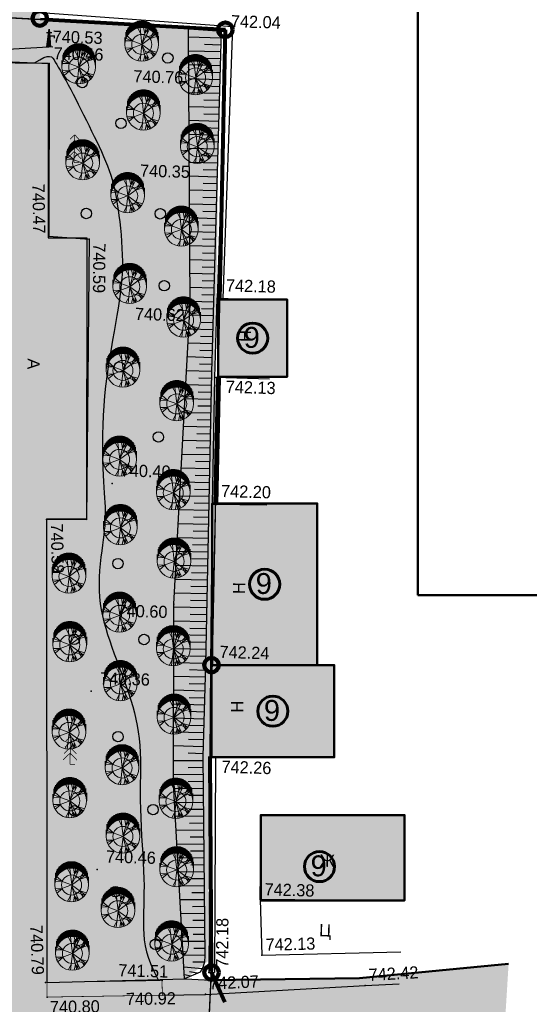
# Model space of a CAD drawing. Header units: millimetres. Extents: x -257011 to 237647566, y 2784933 to 6706507.
# Tile 292 of 451: x 10352864 to 10389475, y 5177172 to 5247885. Entities that reach past the tile are written whole.
import ezdxf

# ---------------------------------------------------------------- set-up
doc = ezdxf.new("R2010")
doc.units = ezdxf.units.MM
doc.header["$LTSCALE"] = 1000
doc.header["$PDMODE"] = 32
doc.header["$PDSIZE"] = 0.3
for name, pattern in [('Д_ТРОТ_ТРУБА', [3, 1.5, -1.5]), ('ДОРОГИ_СТРОЯЩ', [9, 8, -1]), ('ОТКОС_НИЗ', [1.2, 0.2, -1])]:
    doc.linetypes.add(name, pattern=pattern)
for name, color, linetype in [('(002) Рамка', 7, 'Continuous'), ('(004) Точки рельефа', 7, 'Continuous'), ('(007) Здания', 7, 'Continuous'), ('(014) Водопровод', 5, 'ИК_Водопровод -------в--------'), ('(022) Возд. Линии', 7, 'Continuous'), ('(025) Дорога', 7, 'Continuous'), ('(028) Гидротехн.', 7, 'Continuous'), ('(031) Горизонтали', 42, 'Continuous'), ('(035) Откосы', 7, 'Continuous'), ('(038) Деревья', 7, 'Continuous'), ('(040) Ограда', 7, 'Continuous'), ('TREE', 74, 'Continuous')]:
    doc.layers.add(name, color=color, linetype=linetype)
doc.layers.add('.', color=7, linetype='Continuous', lineweight=15)
doc.layers.add('Ф А С А Д', color=250, linetype='Continuous', lineweight=15)
doc.styles.add('ATTR', font='romans.shx', dxfattribs={"width": 0.8, "height": 0.470416})
doc.styles.add('BM-431', font='txt')
doc.styles.add('D-431', font='txt', dxfattribs={"width": 2})
doc.styles.add('P-131', font='txt')
doc.styles.add('Roman', font='romans')
doc.styles.add('S', font='txtwr', dxfattribs={"oblique": 15})
doc.styles.get("Standard").update_dxf_attribs({"font": 'ARIALN.TTF'})
doc.linetypes.add('FENCELINE2', pattern='A,6.35,-2.54,[132,ltypeshp.shx,S=2.54,R=0,X=-2.54,Y=0],-2.54,25.4', length=36.83)
doc.linetypes.add('KANALIS_K', pattern='A,1,["<",Standard,S=1.8,R=0,X=-0.9,Y=-0.9],3,-1,["К",Standard,S=1.8,R=0,X=-0.9,Y=-0.9],-1,10', length=16)
doc.linetypes.add('ИК_Водопровод -------в--------', pattern='A,9,-0.6,["В",Standard,S=1.2,R=0,X=0,Y=-0.6],-1.2', length=10.8)
doc.linetypes.add('ОГРАДА_БЕТ', pattern='A,4,["|",Standard,S=0.8,R=0,X=0,Y=-0.8],4', length=8)
picture_1 = doc.add_image_def('image6.png', size_in_pixel=(1429, 926))

# ---------------------------------------------------------------- blocks, each defined once
blk = doc.blocks.new('I03042')
for p, q in [((-0.13, 2.1), (0.62, 2.1)), ((0.12, 0), (0.12, 1.45)), ((0.13, 0), (0.13, 1.55)), ((0.14, 0), (0.14, 1.66)), ((0.15, 0), (0.15, 1.76)), ((0.16, 0), (0.16, 1.86)), ((0.17, 0), (0.17, 1.96)), ((0.18, 0), (0.18, 2.06)), ((0.19, 0), (0.19, 2.16)), ((0.2, 0), (0.2, 2.26)), ((0.22, 0), (0.22, 2.36)), ((0.23, 0), (0.23, 2.47)), ((0.24, 0), (0.24, 2.56)), ((0.25, 0), (0.25, 2.45)), ((0.26, 0), (0.26, 2.35)), ((0.27, 0), (0.27, 2.25)), ((0.28, 0), (0.28, 2.15)), ((0.29, 0), (0.29, 2.04)), ((0.3, 0), (0.3, 1.94)), ((0.31, 0), (0.31, 1.84)), ((0.32, 0), (0.32, 1.74)), ((0.33, 0), (0.33, 1.63)), ((0.34, 0), (0.34, 1.53)), ((0.35, 0), (0.35, 1.43)), ((-0.02, 0), (-0.02, 0.03)), ((-0.01, 0), (-0.01, 0.13)), ((0, 0), (0, 0.24)), ((0.01, 0), (0.01, 0.34)), ((0.02, 0), (0.02, 0.44)), ((0.03, 0), (0.03, 0.54)), ((0.04, 0), (0.04, 0.64)), ((0.05, 0), (0.05, 0.74)), ((0.06, 0), (0.06, 0.84)), ((0.07, 0), (0.07, 0.95)), ((0.08, 0), (0.08, 1.05)), ((0.09, 0), (0.09, 1.15)), ((0.1, 0), (0.1, 1.25)), ((0.11, 0), (0.11, 1.35)), ((0.36, 0), (0.36, 1.33)), ((0.37, 0), (0.37, 1.22)), ((0.38, 0), (0.38, 1.12)), ((0.39, 0), (0.39, 1.02)), ((0.4, 0), (0.4, 0.92)), ((0.41, 0), (0.41, 0.81)), ((0.42, 0), (0.42, 0.71)), ((0.43, 0), (0.43, 0.61)), ((0.44, 0), (0.44, 0.51)), ((0.45, 0), (0.45, 0.4)), ((0.46, 0), (0.46, 0.3)), ((0.47, 0), (0.47, 0.2)), ((0.48, 0), (0.48, 0.1)), ((0.49, -0.01), (0.49, 0))]:
    blk.add_line(p, q)
blk.add_lwpolyline([(0.82, 0), (-0.02, 0), (0.24, 2.56), (0.49, -0.03)])
for points in [[(0.31, 1.7), (0.31, 1.5), (1.09, 1.7), (0.9, 1.5)], [(1.09, 1.7), (0.9, 1.5), (1.12, 1.27), (0.92, 1.26)]]:
    blk.add_trace(points)
at = {"color": 4, "style": 'S', "oblique": 15}
blk.add_attdef('Z', (1.72, -0.16), '', height=2, dxfattribs=at)
blk = doc.blocks.new('d')
at = {"layer": '(038) Деревья', "color": 30}
blk.add_ellipse((0, 0), major_axis=(0.265, 0.265), ratio=1, start_param=5.497787, end_param=11.780972, dxfattribs=at)
blk = doc.blocks.new('ell')
at = {"const_width": 0.05}
for points in [[(0, 1.6), (-0.386, 1.214)], [(0, 2), (-0.329, 1.671)], [(0, 0), (0, 2)], [(0, 2), (0.329, 1.671)], [(0, 1.6), (0.386, 1.214)], [(0, 0.8), (-0.5, 0.3)], [(0, 1.2), (-0.443, 0.757)], [(0, 1.2), (0.443, 0.757)], [(0, 0.8), (0.5, 0.3)], [(0, 0), (0.375, 0)]]:
    blk.add_lwpolyline(points, dxfattribs=at)
blk = doc.blocks.new('kjvklglhl')
at = {"layer": '(004) Точки рельефа'}
for p in [(411.014, 535.369), (398.253, 533.905), (398.347, 532.707), (408.346, 532.7), (404.481, 524.259), (398.669, 520.315), (401.552, 520.184), (410.884, 516.202), (408.959, 515.7), (410.879, 510.505), (403.701, 502.698), (410.945, 501.418), (399.056, 499.965), (408.377, 494.146), (411.16, 489.868), (402.63, 487.73), (411.313, 483.272), (403.419, 474.946), (415.187, 473.122), (415.404, 469.123), (411.633, 467.784), (399.939, 466.739), (408.294, 467.109), (422.893, 467.155), (411.44, 466.227), (400.071, 465.691)]:
    blk.add_point(p, dxfattribs=at)
at = {"layer": '(007) Здания'}
for points in [[(397.62, 535.96), (411.014, 535.369), (410.872, 516.202)], [(414.801, 510.502), (410.868, 510.505), (410.872, 516.202), (414.806, 516.199)], [(411.346, 501.403), (411.268, 510.509)], [(415.064, 489.945), (411.163, 489.871), (410.946, 501.4), (414.846, 501.474)], [(415.188, 483.351), (411.288, 483.278), (411.163, 489.871), (415.064, 489.945)], [(411.288, 483.278), (411.633, 467.784)], [(425.143, 473.31), (415.187, 473.122), (415.079, 478.856)], [(411.633, 467.784), (412.033, 467.793)]]:
    blk.add_lwpolyline(points, dxfattribs=at)
at = {"layer": '(014) Водопровод', "ltscale": 0.5, "flags": 128}
blk.add_lwpolyline([(313.499, 509.603), (334.539, 512.433), (333.84, 528.157), (363.046, 530.904), (398.253, 533.905)], dxfattribs=at)
at = {"layer": '(025) Дорога', "linetype": 'Д_ТРОТ_ТРУБА', "flags": 128}
for points in [[(306.476, 535.529), (305.9, 533.631), (321.717, 532.149), (330.387, 530.721), (388.476, 532.88), (398.347, 532.707), (398.669, 520.315), (401.552, 520.184), (401.938, 500.043), (399.056, 499.965), (400.025, 466.742)], [(415.187, 473.122), (415.404, 469.123), (425.38, 469.664)], [(408.34, 466.058), (411.44, 466.195), (422.893, 467.155), (425.324, 467.359)]]:
    blk.add_lwpolyline(points, dxfattribs=at)
at = {"layer": '(025) Дорога', "linetype": 'Д_ТРОТ_ТРУБА', "ltscale": 1000, "const_width": 0.05, "flags": 128}
blk.add_lwpolyline([(408.294, 467.109), (400.025, 466.742), (400.071, 465.691), (408.34, 466.058)], close=True, dxfattribs=at)
at = {"layer": '(031) Горизонтали', "flags": 128}
blk.add_lwpolyline([(397.28, 532.725), (397.653, 532.968), (397.946, 533.127), (398.172, 533.21), (398.346, 533.226), (398.48, 533.187), (398.587, 533.101), (398.682, 532.977), (398.776, 532.825), (398.881, 532.653), (398.999, 532.462), (399.129, 532.252), (399.27, 532.023), (399.421, 531.773), (399.583, 531.503), (399.753, 531.212), (399.933, 530.899), (400.12, 530.565), (400.313, 530.214), (400.512, 529.848), (400.713, 529.472), (400.917, 529.09), (401.121, 528.704), (401.323, 528.32), (401.523, 527.941), (401.718, 527.569), (401.908, 527.206), (402.092, 526.85), (402.267, 526.501), (402.434, 526.158), (402.59, 525.82), (402.736, 525.487), (402.868, 525.159), (402.988, 524.833), (403.096, 524.507), (403.193, 524.178), (403.282, 523.842), (403.364, 523.495), (403.44, 523.135), (403.513, 522.757), (403.583, 522.358), (403.653, 521.936), (403.721, 521.494), (403.785, 521.036), (403.844, 520.566), (403.896, 520.088), (403.939, 519.606), (403.972, 519.124), (403.993, 518.647), (404, 518.177), (403.995, 517.711), (403.977, 517.245), (403.946, 516.773), (403.905, 516.293), (403.851, 515.799), (403.788, 515.286), (403.714, 514.751), (403.631, 514.19), (403.541, 513.603), (403.448, 512.994), (403.354, 512.364), (403.263, 511.714), (403.178, 511.048), (403.101, 510.367), (403.037, 509.673), (402.987, 508.969), (402.951, 508.261), (402.928, 507.557), (402.916, 506.862), (402.916, 506.184), (402.925, 505.531), (402.942, 504.908), (402.968, 504.323), (402.999, 503.781), (403.035, 503.281), (403.074, 502.82), (403.114, 502.395), (403.153, 502.003), (403.19, 501.641), (403.221, 501.307), (403.247, 500.997), (403.264, 500.707), (403.274, 500.432), (403.275, 500.162), (403.27, 499.891), (403.256, 499.611), (403.236, 499.315), (403.209, 498.994), (403.175, 498.64), (403.135, 498.25), (403.092, 497.826), (403.051, 497.377), (403.014, 496.908), (402.985, 496.427), (402.969, 495.94), (402.969, 495.454), (402.988, 494.976), (403.029, 494.511), (403.093, 494.057), (403.176, 493.612), (403.279, 493.172), (403.399, 492.734), (403.534, 492.295), (403.685, 491.851), (403.848, 491.4), (404.022, 490.94), (404.205, 490.471), (404.394, 489.997), (404.585, 489.519), (404.776, 489.041), (404.964, 488.565), (405.146, 488.093), (405.32, 487.629), (405.481, 487.173), (405.631, 486.722), (405.767, 486.274), (405.889, 485.825), (405.996, 485.371), (406.088, 484.908), (406.164, 484.434), (406.223, 483.943), (406.265, 483.434), (406.293, 482.906), (406.312, 482.36), (406.325, 481.797), (406.335, 481.217), (406.347, 480.62), (406.365, 480.009), (406.392, 479.382), (406.431, 478.742), (406.48, 478.094), (406.535, 477.444), (406.593, 476.799), (406.651, 476.165), (406.704, 475.548), (406.75, 474.955), (406.786, 474.392), (406.808, 473.863), (406.819, 473.366), (406.823, 472.896), (406.823, 472.448), (406.823, 472.02), (406.825, 471.605), (406.834, 471.2), (406.853, 470.799), (406.886, 470.399), (406.939, 469.994), (407.018, 469.577), (407.129, 469.141), (407.28, 468.682), (407.476, 468.192), (407.724, 467.666), (408.03, 467.097)], dxfattribs=at)
at = {"layer": '(035) Откосы'}
for p, q in [((410.611, 534.887), (408.286, 534.887)), ((410.611, 533.889), (408.321, 533.889)), ((410.611, 534.388), (409.457, 534.388)), ((410.611, 533.39), (409.475, 533.39)), ((410.611, 532.891), (408.356, 532.891)), ((410.611, 531.892), (408.391, 531.892)), ((410.611, 532.392), (409.492, 532.392)), ((410.611, 531.393), (409.51, 531.393)), ((410.611, 530.894), (408.426, 530.894)), ((410.611, 530.395), (409.527, 530.395)), ((410.611, 529.896), (408.461, 529.896)), ((410.611, 529.397), (409.545, 529.397)), ((410.611, 528.897), (408.496, 528.897)), ((410.611, 528.398), (409.562, 528.398)), ((410.611, 527.899), (408.531, 527.899)), ((410.611, 526.901), (408.566, 526.901)), ((410.611, 527.4), (409.58, 527.4)), ((410.611, 526.402), (409.597, 526.402)), ((410.611, 525.902), (408.601, 525.902)), ((410.611, 525.403), (409.615, 525.403)), ((410.611, 524.904), (408.636, 524.904)), ((410.611, 524.405), (409.632, 524.405)), ((410.611, 523.906), (408.671, 523.906)), ((410.611, 523.407), (409.65, 523.407)), ((410.611, 522.907), (408.706, 522.907)), ((410.611, 521.909), (408.741, 521.909)), ((410.611, 522.408), (409.668, 522.408)), ((410.611, 521.41), (409.685, 521.41)), ((410.611, 520.911), (408.776, 520.911)), ((410.611, 519.912), (408.811, 519.912)), ((410.611, 520.412), (409.703, 520.412)), ((410.611, 519.413), (409.72, 519.413)), ((410.611, 518.914), (408.846, 518.914)), ((410.611, 518.415), (409.738, 518.415)), ((410.611, 517.916), (408.881, 517.916)), ((410.611, 516.917), (408.916, 516.917)), ((410.611, 517.417), (409.755, 517.417)), ((410.611, 516.418), (409.773, 516.418)), ((410.611, 515.919), (408.951, 515.919)), ((410.611, 514.921), (408.938, 514.921)), ((410.611, 515.42), (409.781, 515.42)), ((410.611, 514.422), (409.768, 514.422)), ((410.611, 513.922), (408.911, 513.922)), ((410.611, 513.423), (409.754, 513.423)), ((410.611, 512.924), (408.884, 512.924)), ((410.611, 512.425), (409.741, 512.425)), ((410.611, 511.926), (408.857, 511.926)), ((410.611, 511.427), (409.727, 511.427)), ((410.611, 510.927), (408.83, 510.927)), ((410.618, 509.929), (408.803, 509.915)), ((410.615, 510.428), (409.715, 510.421)), ((410.622, 509.43), (409.706, 509.423)), ((410.626, 508.931), (408.776, 508.917)), ((410.63, 508.432), (409.696, 508.425)), ((410.634, 507.933), (408.749, 507.918)), ((410.637, 507.433), (409.686, 507.426)), ((410.641, 506.934), (408.722, 506.92)), ((410.645, 506.435), (409.677, 506.428)), ((410.649, 505.936), (408.695, 505.921)), ((410.657, 504.938), (408.668, 504.922)), ((410.653, 505.437), (409.667, 505.429)), ((410.66, 504.439), (409.657, 504.431)), ((410.664, 503.939), (408.641, 503.924)), ((410.672, 502.941), (408.614, 502.925)), ((410.668, 503.44), (409.648, 503.432)), ((410.676, 502.442), (409.638, 502.434)), ((410.679, 501.943), (408.587, 501.927)), ((410.683, 501.444), (409.628, 501.436)), ((410.687, 500.944), (408.56, 500.928)), ((410.695, 499.946), (408.533, 499.93)), ((410.691, 500.445), (409.619, 500.437)), ((410.698, 499.447), (409.609, 499.439)), ((410.702, 498.948), (408.506, 498.931)), ((410.71, 497.95), (408.479, 497.932)), ((410.706, 498.449), (409.599, 498.44)), ((410.714, 497.45), (409.59, 497.442)), ((410.718, 496.951), (408.452, 496.934)), ((410.721, 496.452), (409.58, 496.443)), ((410.725, 495.953), (408.425, 495.935)), ((410.729, 495.454), (409.57, 495.445)), ((410.733, 494.955), (408.398, 494.937)), ((410.737, 494.455), (409.561, 494.446)), ((410.74, 493.956), (408.383, 493.938)), ((410.748, 492.958), (408.409, 492.94)), ((410.744, 493.457), (409.57, 493.448)), ((410.752, 492.459), (409.587, 492.45)), ((410.756, 491.96), (408.435, 491.942)), ((410.759, 491.461), (409.604, 491.452)), ((410.763, 490.961), (408.462, 490.944)), ((410.767, 490.462), (409.621, 490.453)), ((410.771, 489.963), (408.488, 489.946)), ((410.771, 489.464), (409.636, 489.465)), ((410.771, 488.965), (408.514, 488.966)), ((410.771, 487.966), (408.541, 487.968)), ((410.771, 488.466), (409.649, 488.466)), ((410.77, 487.467), (409.662, 487.468)), ((410.77, 486.968), (408.567, 486.969)), ((410.769, 485.97), (408.594, 485.971)), ((410.77, 486.469), (409.675, 486.47)), ((410.769, 485.471), (409.688, 485.471)), ((410.769, 484.971), (408.62, 484.973)), ((410.769, 484.472), (409.701, 484.473)), ((410.768, 483.973), (408.647, 483.974)), ((410.779, 482.975), (408.675, 482.895)), ((410.768, 483.474), (409.714, 483.475)), ((410.798, 482.476), (409.743, 482.436)), ((410.817, 481.977), (408.702, 481.897)), ((410.855, 480.98), (408.748, 480.9)), ((410.836, 481.479), (409.775, 481.438)), ((410.874, 480.481), (409.832, 480.441)), ((410.893, 479.982), (408.833, 479.904)), ((410.912, 479.483), (409.894, 479.445)), ((410.931, 478.985), (408.918, 478.908)), ((410.95, 478.486), (409.955, 478.448)), ((410.968, 477.987), (409.003, 477.912)), ((410.987, 477.488), (410.016, 477.451)), ((411.006, 476.989), (409.088, 476.916)), ((411.044, 475.992), (409.173, 475.921)), ((411.025, 476.49), (410.078, 476.455)), ((411.063, 475.493), (410.139, 475.458)), ((411.082, 474.994), (409.258, 474.925)), ((411.101, 474.495), (410.201, 474.461)), ((411.12, 473.996), (409.343, 473.929)), ((411.139, 473.498), (410.262, 473.464)), ((411.158, 472.999), (409.428, 472.933)), ((411.177, 472.5), (410.323, 472.468)), ((411.196, 472.001), (409.513, 471.937)), ((411.234, 471.004), (409.598, 470.941)), ((411.215, 471.502), (410.385, 471.471)), ((411.253, 470.505), (410.446, 470.474)), ((411.271, 470.006), (409.682, 469.946)), ((411.309, 469.008), (409.767, 468.95)), ((411.29, 469.507), (410.508, 469.477)), ((411.306, 468.51), (410.476, 468.494)), ((411.147, 468.04), (409.839, 468.107)), ((410.361, 467.485), (409.885, 467.572)), ((410.81, 467.701), (410.241, 467.793))]:
    blk.add_line(p, q, dxfattribs=at)
at = {"layer": '(035) Откосы', "linetype": 'ОТКОС_НИЗ'}
blk.add_lwpolyline([(409.911, 467.269), (408.719, 481.243), (408.377, 494.146), (408.959, 515.7), (408.265, 535.49)], dxfattribs=at)
at = {"layer": '(035) Откосы'}
blk.add_lwpolyline([(410.611, 535.387), (410.611, 510.879), (410.772, 489.864), (410.768, 483.268), (411.311, 468.967), (411.311, 468.528), (411.205, 468.139), (411.005, 467.795), (409.911, 467.269)], dxfattribs=at)
at = {"layer": '(040) Ограда', "linetype": 'ОГРАДА_БЕТ', "ltscale": 0.5, "flags": 128}
for points in [[(397.638, 536.36), (411.417, 535.751), (411.272, 516.199)], [(410.946, 501.4), (410.868, 510.505)], [(411.688, 483.286), (412.033, 467.793)]]:
    blk.add_lwpolyline(points, dxfattribs=at)
at = {"layer": '(028) Гидротехн.', "xscale": 0.5, "yscale": 0.5, "zscale": 0.5}
blk.add_blockref('I03042', (398.148, 533.897), dxfattribs=at)
at = {"layer": '(038) Деревья', "color": 30, "linetype": 'Continuous'}
for p in [(406.846, 533.349), (400.746, 531.418), (403.617, 528.571), (401.315, 522.026), (406.618, 522.151), (407.056, 516.991), (403.999, 511.068), (406.931, 506.13), (404.282, 496.949), (401.305, 491.428), (406.307, 491.555), (404.636, 484.536), (401.663, 479.114), (407.298, 479.367), (404.753, 473.394), (402.283, 469.613), (407.74, 469.693)]:
    blk.add_blockref('d', p, dxfattribs=at)
at = {"layer": '(038) Деревья', "linetype": 'Continuous'}
for p in [(400.316, 525.648), (401.24, 482.457)]:
    blk.add_blockref('ell', p, dxfattribs=at)
at = {"layer": '(004) Точки рельефа', "style": 'D-431'}
for s, p in [('742.04', (411.302, 535.684)), ('740.53', (398.54, 534.22)), ('740.46', (398.635, 533.022)), ('740.76', (404.413, 531.537)), ('740.35', (405.081, 524.779)), ('742.18', (411.484, 516.712)), ('740.62', (405.005, 514.481)), ('742.13', (411.673, 509.433)), ('740.40', (404.301, 503.218)), ('742.20', (411.547, 501.938)), ('740.60', (404.36, 493.144)), ('742.24', (411.76, 490.388)), ('740.36', (403.23, 488.25)), ('742.26', (412.136, 482.146)), ('740.46', (404.019, 475.466)), ('742.38', (415.474, 473.437)), ('741.51', (405.136, 467.33))]:
    blk.add_text(s, height=0.875, dxfattribs=at).set_placement(p)
for s, rotation, p in [('740.47', 272.57695, (397.373, 524.041)), ('740.59', 271.09963, (401.872, 519.903)), ('740.58', 272.6996, (399.384, 499.692)), ('742.18', 91.27766, (413.015, 468.162)), ('740.79', 273.44629, (398.722, 470.815)), ('742.13', 3.10564, (415.674, 469.453)), ('742.42', 4.79469, (423.153, 467.493)), ('742.07', 4.02401, (411.705, 466.562)), ('740.92', 2.53571, (405.758, 465.275)), ('740.80', 2.53571, (400.317, 464.542))]:
    blk.add_text(s, height=0.875, rotation=rotation, dxfattribs=at).set_placement(p)
at = {"layer": '(007) Здания', "color": 0, "linetype": 'Continuous', "style": 'P-131'}
for rotation, p in [(89.95374, (413.38, 513.12)), (91.0815, (413.477, 495.021)), (91.0815, (413.582, 486.506))]:
    blk.add_text('Н', height=0.88, rotation=rotation, dxfattribs=at).set_placement(p)
at = {"layer": '(007) Здания', "color": 0, "style": 'P-131'}
blk.add_text('Ж', height=0.88, dxfattribs=at).set_placement((419.371, 475.607))
at = {"layer": '(025) Дорога', "linetype": 'ДОРОГИ_СТРОЯЩ', "style": 'BM-431'}
blk.add_text('A', height=0.875, rotation=270, dxfattribs=at).set_placement((397.39, 511.505))
blk.add_text('Ц', height=0.875, dxfattribs=at).set_placement((419.478, 470.606))
blk = doc.blocks.new('dhdyfh')
at = {"layer": 'TREE', "color": 92, "lineweight": 20}
for p, q in [((10253551, 5665761), (10253551, 5666240)), ((10253612, 5665831), (10253612, 5666323)), ((10253672, 5665895), (10253672, 5666384)), ((10253733, 5665949), (10253733, 5666439)), ((10253793, 5665998), (10253793, 5666487)), ((10253854, 5666529), (10253854, 5666039)), ((10253914, 5666083), (10253914, 5666567)), ((10253975, 5666109), (10253975, 5666601)), ((10254035, 5666629), (10254035, 5666140)), ((10254096, 5666652), (10254096, 5666163)), ((10254156, 5666184), (10254156, 5666675)), ((10254217, 5666691), (10254217, 5666204)), ((10254443, 5665800), (10254236, 5666193)), ((10254277, 5666217), (10254277, 5666705)), ((10254338, 5666714), (10254338, 5666227)), ((10254532, 5665031), (10254393, 5666223)), ((10254398, 5666235), (10254398, 5666724)), ((10254459, 5666724), (10254459, 5666238)), ((10254519, 5666243), (10254519, 5666724)), ((10254522, 5665028), (10254837, 5666198)), ((10254580, 5666724), (10254580, 5666240)), ((10254640, 5666233), (10254640, 5666724)), ((10254739, 5665821), (10254650, 5666236)), ((10254701, 5666717), (10254701, 5666227)), ((10254761, 5666215), (10254761, 5666706)), ((10254822, 5666693), (10254822, 5666199)), ((10254882, 5666186), (10254882, 5666674)), ((10254943, 5666652), (10254943, 5666166)), ((10255003, 5666140), (10255003, 5666629)), ((10255064, 5666601), (10255064, 5666114)), ((10255125, 5666081), (10255125, 5666565)), ((10255185, 5666529), (10255185, 5666042)), ((10255246, 5665998), (10255246, 5666487)), ((10255306, 5666441), (10255306, 5665949)), ((10255367, 5665893), (10255367, 5666384)), ((10255427, 5666323), (10255427, 5665828)), ((10255488, 5665756), (10255488, 5666256)), ((10253309, 5665030), (10253309, 5665514)), ((10253370, 5665419), (10253370, 5665908)), ((10253430, 5665555), (10253430, 5666052)), ((10253851, 5665290), (10253466, 5665636)), ((10253491, 5665666), (10253491, 5666158)), ((10254522, 5665031), (10255054, 5666100)), ((10254522, 5665028), (10255488, 5665736)), ((10254739, 5665828), (10254966, 5666152)), ((10254778, 5665531), (10255478, 5665762)), ((10254897, 5665793), (10254946, 5666154)), ((10255123, 5665467), (10255340, 5665898)), ((10255133, 5665459), (10255577, 5665590)), ((10255212, 5665677), (10255390, 5665854)), ((10255548, 5666158), (10255548, 5665664)), ((10255609, 5665574), (10255609, 5666055)), ((10255669, 5665911), (10255669, 5665409)), ((10255730, 5665030), (10255730, 5665615)), ((10253851, 5665282), (10253348, 5665297)), ((10254519, 5665030), (10253387, 5665451))]:
    blk.add_line(p, q, dxfattribs=at)
at = {"layer": 'TREE', "color": 30, "lineweight": 20, "true_color": 0xf8991e}
for p, q in [((10253851, 5664777), (10253348, 5664762)), ((10254519, 5665030), (10253387, 5664608)), ((10253851, 5664769), (10253466, 5664423)), ((10254532, 5665028), (10254393, 5663836)), ((10254522, 5665031), (10254837, 5663861)), ((10254522, 5665031), (10255488, 5664323)), ((10254522, 5665028), (10255054, 5663959)), ((10254443, 5664259), (10254236, 5663866)), ((10254739, 5664238), (10254650, 5663823)), ((10254739, 5664231), (10254966, 5663908)), ((10254778, 5664528), (10255478, 5664297)), ((10254897, 5664266), (10254946, 5663905)), ((10255123, 5664592), (10255340, 5664161)), ((10255133, 5664600), (10255577, 5664469)), ((10255212, 5664382), (10255390, 5664205))]:
    blk.add_line(p, q, dxfattribs=at)
blk.add_circle((10254519, 5665030), 1210, dxfattribs=at)
at = {"layer": 'TREE', "color": 92, "lineweight": 20}
blk.add_circle((10254519, 5665030), 720, dxfattribs=at)
at = {"layer": 'TREE', "color": 30, "lineweight": 20, "true_color": 0xf8991e, "style": 'ATTR', "width": 0.8, "flags": 9}
for p in [(10254522, 5665031), (10254522, 5665028)]:
    blk.add_attdef('ESTCODE', p, '', height=14.1, rotation=90, dxfattribs=at)

msp = doc.modelspace()

# ---------------------------------------------------------------- hatches: boundary and pattern name
at = {"layer": '.', "lineweight": 50, "ltscale": 1000, "transparency": 33554687}
h = msp.add_hatch(color=256, dxfattribs=at)
h.dxf.hatch_style = 1
h.set_gradient(color1=(132, 132, 132), color2=(132, 132, 132), tint=1)
edge = h.paths.add_edge_path()
edge.add_line((10293223.125, 5175850.04), (10329186.014, 5176626.298))
edge.add_line((10329186.014, 5176626.298), (10329186.014, 5178538.881))
edge.add_line((10329186.014, 5178538.881), (10345328.474, 5178538.881))
edge.add_line((10345328.474, 5178538.881), (10345328.474, 5177822.299))
edge.add_line((10345328.474, 5177822.299), (10347954.841, 5177822.299))
edge.add_line((10347954.841, 5177822.299), (10347954.841, 5215172.545))
edge.add_line((10347954.841, 5215172.545), (10347139.448, 5215187.815))
edge.add_line((10347139.448, 5215187.815), (10347165.137, 5228949.764))
edge.add_line((10347165.137, 5228949.764), (10348005.201, 5228949.764))
edge.add_line((10348005.201, 5228949.764), (10348005.201, 5241308.335))
edge.add_line((10348005.201, 5241308.335), (10292340.841, 5241308.335))
edge.add_arc((10292404.198, 5239907.044), 1402.722, 92.58880275, 177.77629158)
edge.add_line((10291002.532, 5239961.472), (10291002.532, 5245419.59))
edge.add_line((10291002.532, 5245419.59), (10354910.944, 5244765.322))
edge.add_line((10354910.944, 5244765.322), (10354910.944, 5232216.693))
edge.add_line((10354910.944, 5232216.693), (10357685.763, 5232216.693))
edge.add_line((10357685.763, 5232216.693), (10357664.748, 5212008.297))
edge.add_line((10357664.748, 5212008.297), (10354780.689, 5212005.281))
edge.add_line((10354780.689, 5212005.281), (10354815.475, 5178743.867))
edge.add_line((10354815.475, 5178743.867), (10364775.188, 5178994.125))
edge.add_line((10364775.188, 5178994.125), (10366601.321, 5178905.858))
edge.add_line((10366601.321, 5178905.858), (10366558.958, 5178029.409))
edge.add_line((10366558.958, 5178029.409), (10366382.939, 5174387.79))
edge.add_line((10366382.939, 5174387.79), (10363039.34, 5174654.744))
edge.add_line((10363039.34, 5174654.744), (10362828.153, 5172883.698))
edge.add_line((10362828.153, 5172883.698), (10292673.993, 5171356.038))
edge.add_line((10292673.993, 5171356.038), (10291253.598, 5170594.892))
edge.add_line((10291253.598, 5170594.892), (10288491.666, 5167198.558))
edge.add_line((10288491.666, 5167198.558), (10286502.532, 5168584.828))
edge.add_line((10286502.532, 5168584.828), (10286502.532, 5217433.869))
edge.add_line((10286502.532, 5217433.869), (10291002.532, 5217433.869))
edge.add_line((10291002.532, 5217433.869), (10291002.532, 5177881.708))
edge.add_arc((10293100.291, 5177945.161), 2098.718, 181.73253397, 273.35532392)
h = msp.add_hatch(color=256, dxfattribs=at)
h.dxf.hatch_style = 1
h.set_gradient(color1=(132, 132, 132), color2=(132, 132, 132), tint=1)
h.paths.add_polyline_path([(10366601.321, 5178905.858), (10366382.939, 5174387.79), (10366231.469, 5172718.529), (10387659.404, 5174761.895), (10387986.893, 5180072.776), (10377272.925, 5179051.093)])
at = {"linetype": 'KANALIS_K', "ltscale": 1000}
h = msp.add_hatch(dxfattribs=at)
h.set_pattern_fill('JIS_STN_1E', color=252, scale=550, angle=266, style=0)
h.set_pattern_definition([(311, (0, -474025.9), (415.09027, 360.832466), []), (311, (-27.05, -474412.7), (415.09027, 360.832466), [550, -275])])
h.paths.add_polyline_path([(10370176.961, 5184630.469), (10380517.706, 5184630.469), (10380517.706, 5190763.534), (10370176.961, 5190763.534)])
h.paths.add_polyline_path([(10366644.44, 5201534.701), (10375457.351, 5201534.701), (10375457.351, 5194910.721), (10366644.44, 5194910.721)])
h.paths.add_polyline_path([(10366692.556, 5201534.701), (10374236.327, 5201534.701), (10374236.327, 5213141.802), (10366692.556, 5213141.802)])
h.paths.add_polyline_path([(10367121.345, 5222231.477), (10372076.613, 5222231.477), (10372076.613, 5227798.465), (10367121.345, 5227798.465)])
h.paths.add_polyline_path([(10339299.453, 5248727.802), (10354303.869, 5247975.262), (10354565.698, 5253764.199), (10339572.067, 5254440.555)])
h.paths.add_polyline_path([(10285634.352, 5249862.671), (10290167.733, 5249862.671), (10290167.733, 5253716.994), (10285634.352, 5253716.994)])
at = {"lineweight": 50}
h = msp.add_hatch(color=1, dxfattribs=at)
h.set_gradient(color1=(255, 255, 255), one_color=1, tint=1)
h.paths.add_polyline_path([(10368518.306, 5225014.971, 1), (10370679.652, 5225014.971, 1)])
h = msp.add_hatch(color=1, dxfattribs=at)
h.set_gradient(color1=(255, 255, 255), one_color=1, tint=1)
h.paths.add_polyline_path([(10369383.768, 5207338.252, 1), (10371545.115, 5207338.252, 1)])
h = msp.add_hatch(color=1, dxfattribs=at)
h.set_gradient(color1=(255, 255, 255), one_color=1, tint=1)
h.paths.add_polyline_path([(10369970.222, 5198222.711, 1), (10372131.569, 5198222.711, 1)])
h = msp.add_hatch(color=1, dxfattribs=at)
h.set_gradient(color1=(255, 255, 255), one_color=1, tint=1)
h.paths.add_polyline_path([(10373322.537, 5187061.513, 1), (10375483.884, 5187061.513, 1)])
at = {"layer": 'Ф А С А Д', "linetype": 'KANALIS_K', "ltscale": 1000}
h = msp.add_hatch(dxfattribs=at)
h.set_pattern_fill('CROSS', color=92, scale=40, angle=95)
h.set_pattern_definition([(95, (0, -474025.9), (-275.171012, 230.8958947), [127, -381]), (185, (57.72, -473957.1), (-230.8958947, -275.171012), [127, -381])])
h.paths.add_polyline_path([(10291002.532, 5238632.835), (10320021.445, 5239152.722), (10320021.445, 5230669.825), (10291002.532, 5230669.825)], flags=17)
h.paths.add_polyline_path([(10291002.532, 5214535.448), (10334860.708, 5214535.448), (10334860.708, 5203629.458), (10291002.532, 5203629.458)], flags=17)
h.paths.add_polyline_path([(10291002.532, 5216383.388), (10294739.647, 5216383.388), (10294739.647, 5219794.798), (10292871.508, 5219794.798), (10292871.508, 5223321.721), (10294739.647, 5223321.721), (10294739.647, 5228821.765), (10291002.532, 5228821.765)], flags=17)
h.paths.add_polyline_path([(10291002.532, 5189747.507), (10294739.647, 5189747.507), (10294739.647, 5194550.438), (10293759.32, 5194550.438), (10293759.32, 5198077.361), (10294739.647, 5198077.361), (10294739.647, 5201797.045), (10291002.532, 5201797.045)], flags=17)
edge = h.paths.add_edge_path()
edge.add_line((10293223.125, 5175850.04), (10329186.014, 5176626.298))
edge.add_line((10329186.014, 5176626.298), (10329186.014, 5188023.374))
edge.add_line((10329186.014, 5188023.374), (10291002.532, 5188023.374))
edge.add_line((10291002.532, 5188023.374), (10291002.532, 5177881.708))
edge.add_arc((10293100.291, 5177945.161), 2098.718, 181.73253397, 273.35532392)
h.paths.add_polyline_path([(10345336.459, 5177822.299), (10347954.841, 5177822.299), (10347954.841, 5215172.545), (10345336.459, 5215172.545)])
edge = h.paths.add_edge_path()
edge.add_line((10249347.869, 5240456.816), (10220352.394, 5240457.327))
edge.add_line((10220352.394, 5240457.327), (10250729.509, 5249942.224))
edge.add_line((10250729.509, 5249942.224), (10257427.233, 5250335.085))
edge.add_line((10257427.233, 5250335.085), (10339299.453, 5248727.802))
edge.add_line((10339299.453, 5248727.802), (10354910.944, 5247944.815))
edge.add_line((10354910.944, 5247944.815), (10367254.279, 5247084.961))
edge.add_line((10367254.279, 5247084.961), (10366359.443, 5180247.604))
edge.add_line((10366359.443, 5180247.604), (10364775.188, 5178994.125))
edge.add_line((10364775.188, 5178994.125), (10354799.052, 5178744.217))
edge.add_line((10354799.052, 5178744.217), (10354799.052, 5212008.297))
edge.add_line((10354799.052, 5212008.297), (10357685.763, 5212008.297))
edge.add_line((10357685.763, 5212008.297), (10357685.763, 5232216.693))
edge.add_line((10357685.763, 5232216.693), (10354910.944, 5232216.693))
edge.add_line((10354910.944, 5232216.693), (10354910.944, 5244765.322))
edge.add_line((10354910.944, 5244765.322), (10291002.532, 5245419.59))
edge.add_line((10291002.532, 5245419.59), (10291002.532, 5248833.869))
edge.add_line((10291002.532, 5248833.869), (10251302.532, 5248833.869))
edge.add_line((10251302.532, 5248833.869), (10251302.532, 5242194.284))
edge.add_arc((10249347.869, 5242425.055), 1968.239, 270, 353.26673305, ccw=False)
h.paths.add_polyline_path([(10344952.028, 5228940.303), (10348005.201, 5228940.303), (10348005.201, 5241308.335), (10344952.028, 5241308.335)], flags=17)

# ---------------------------------------------------------------- linework, layer by layer
at = {"layer": '(002) Рамка', "color": 0, "lineweight": 60, "ltscale": 1000}
for centre in [(10369598.979, 5225014.971), (10370464.441, 5207338.252), (10371050.896, 5198222.711), (10374403.21, 5187061.513)]:
    msp.add_circle(centre, 1080.673, dxfattribs=at)
at = {"layer": '(022) Возд. Линии', "color": 6, "linetype": 'Continuous', "lineweight": 140}
for centre in [(10354303.869, 5247975.262), (10367637.944, 5247166.614), (10366644.44, 5201534.701), (10366648.906, 5179457.588)]:
    msp.add_circle(centre, 521.317, dxfattribs=at)
at = {"color": 5, "linetype": 'FENCELINE2', "lineweight": 80, "ltscale": 0.1}
msp.add_line((10366630.734, 5179514.358), (10367611.081, 5177336.168), dxfattribs=at)
at = {"color": 1, "ltscale": 0.1, "const_width": 100}
msp.add_lwpolyline([(10367637.944, 5247166.614), (10339299.453, 5248727.802), (10290114.083, 5249767.937), (10285634.352, 5249862.671), (10257427.233, 5250335.085), (10250729.509, 5249942.224), (10215776.869, 5239028.673), (10233106.932, 5122951.942), (10264254.682, 5122206.081), (10291821.94, 5119965.722), (10292764.457, 5143385.829), (10317690.983, 5143153.339), (10325359.542, 5141556.634), (10326158.328, 5151136.903), (10334361.553, 5150593.164), (10334391.701, 5151047.999), (10342287.801, 5150441.643), (10342234.253, 5149744.32), (10364005.562, 5148188.051), (10366382.939, 5174387.79), (10366639.94, 5179704.83), (10366556.549, 5194969.953), (10367637.944, 5247166.614)], dxfattribs=at)
at = {"color": 5, "linetype": 'FENCELINE2', "lineweight": 80, "ltscale": 0.1}
for points in [[(10367637.944, 5247166.614), (10354815.065, 5247873.036)], [(10367236.681, 5227798.465), (10367637.944, 5247166.614)], [(10366931.721, 5213078.718), (10367121.345, 5222231.477)], [(10366630.734, 5179514.358), (10366639.94, 5179704.83), (10366556.549, 5194969.953)]]:
    msp.add_lwpolyline(points, dxfattribs=at)
at = {"lineweight": 30, "ltscale": 1000}
msp.add_lwpolyline([(10291002.532, 5245419.59), (10354910.944, 5244765.322), (10354910.944, 5232216.693), (10357685.763, 5232216.693), (10357664.748, 5212008.297), (10354780.689, 5212005.281), (10354815.475, 5178743.867), (10364775.188, 5178994.125), (10366601.321, 5178905.858), (10366558.958, 5178029.409), (10366382.939, 5174387.79)], dxfattribs=at)
at = {"lineweight": 50, "ltscale": 1000}
for points in [[(10367121.345, 5222231.477), (10372076.613, 5222231.477), (10372076.613, 5227798.465), (10367121.345, 5227798.465)], [(10366692.556, 5201534.701), (10374236.327, 5201534.701), (10374236.327, 5213141.802), (10366692.556, 5213141.802)], [(10366644.44, 5201534.701), (10375457.351, 5201534.701), (10375457.351, 5194910.721), (10366644.44, 5194910.721)], [(10370176.961, 5184630.469), (10380517.706, 5184630.469), (10380517.706, 5190763.534), (10370176.961, 5190763.534)]]:
    msp.add_lwpolyline(points, close=True, dxfattribs=at)
msp.add_lwpolyline([(10366601.321, 5178905.858), (10377272.925, 5179051.093), (10387986.893, 5180072.776)], dxfattribs=at)

# ---------------------------------------------------------------- block references
at = {"lineweight": 5, "xscale": 999.9999999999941, "yscale": 999.9999999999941, "zscale": 999.9999999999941, "rotation": 358.3893224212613}
msp.add_blockref('kjvklglhl', (9941829.75, 4723429.809), dxfattribs=at)
at = {"lineweight": 50}
for p in [(107117.022, -418919.828), (102592.593, -420549.919), (110979.377, -421326.571), (107236.069, -423858.336), (111098.424, -426265.078), (102870.796, -427440.423), (106100.884, -429800.987), (109963.24, -432207.73), (106253.984, -436321.852), (110116.339, -438728.595), (105765.533, -442332.495), (109627.889, -444739.238), (105518.798, -448721.334), (109381.153, -451128.076), (105578.509, -453640.435), (109440.865, -456047.178), (101886.628, -457123.913), (105518.798, -459928.234), (101946.339, -462043.015), (109381.153, -462334.976), (105578.509, -464847.335), (109440.865, -467254.078), (101886.628, -468330.813), (105702.02, -470885.789), (101946.339, -473249.915), (109564.376, -473292.532), (105761.732, -475804.891), (109624.087, -478211.634), (102069.85, -479288.369), (105397.047, -481135.004), (102129.562, -484207.471), (109259.402, -483541.746)]:
    msp.add_blockref('dhdyfh', p, dxfattribs=at)

# ---------------------------------------------------------------- texts
at = {"color": 250, "char_height": 1500, "width": 156685.73039, "attachment_point": 6, "style": 'Roman'}
for insert in [(10370118.883, 5225058.302, 0), (10370984.345, 5207381.583, 0), (10371570.8, 5198266.042, 0), (10374923.115, 5187104.844, 0)]:
    msp.add_mtext('\\pt64500;{\\fArial|b0|i0|c0|p34;9}', dxfattribs=dict(at, insert=insert))

# ---------------------------------------------------------------- pictures from other files: only their frames are drawn
at = {"lineweight": 50, "ltscale": 1000}
image = msp.add_image(picture_1, insert=(10381477.749, 5206544.939), size_in_units=(95014.626, 61570.01), dxfattribs=at)
image.dxf.flags = 7

doc.saveas('drawing.dxf')
